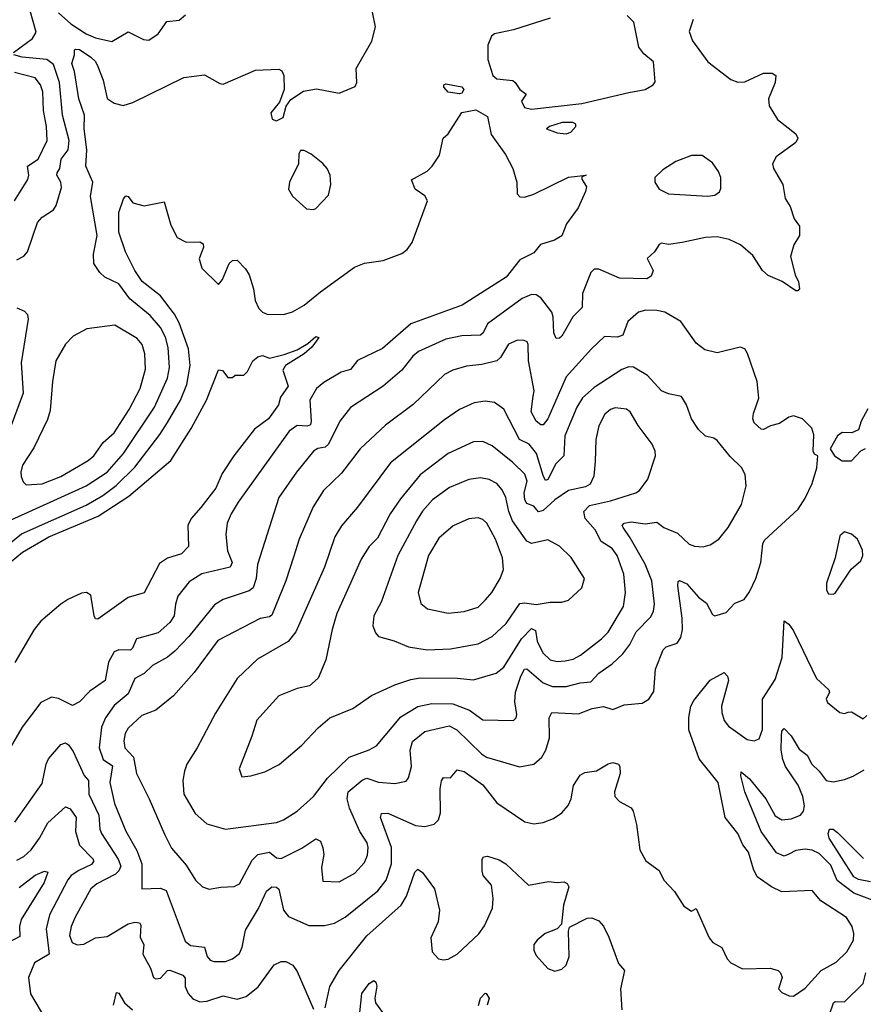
# Model space of a CAD drawing. Extents: x 1550320 to 1685906, y 509093 to 640511.
# Tile 414 of 532: x 1667228 to 1670866, y 566589 to 570836. Entities that reach past the tile are written whole.
import ezdxf

# ---------------------------------------------------------------- set-up
doc = ezdxf.new("R2010")
doc.units = 0

msp = doc.modelspace()

# ---------------------------------------------------------------- linework, layer by layer
at = {"layer": '0CON20XD'}
for points in [[(1667175, 568671.4), (1667513.8, 568826.1), (1667604.7, 568885), (1667674.7, 568965), (1667808.9, 569165), (1667865, 569290), (1667874, 569336), (1667867.4, 569422.6), (1667856.1, 569466.1), (1667835, 569508.8), (1667790.1, 569560.1), (1667702.5, 569632.5), (1667655, 569697.5), (1667595, 569725.6), (1667573.3, 569745), (1667547.5, 569785), (1667545.4, 569825), (1667562, 569905), (1667533.4, 570073.4), (1667543.6, 570135), (1667512.7, 570205), (1667517.8, 570275), (1667505.2, 570364.8), (1667507.4, 570425), (1667482.1, 570495), (1667463.4, 570613.4), (1667452, 570648), (1667464.4, 570685), (1667464.4, 570705.6), (1667470.3, 570709.7), (1667485, 570707.1), (1667535.2, 570675.2), (1667555, 570655.4), (1667565, 570634.3), (1667587.9, 570575), (1667605, 570496.7), (1667635, 570476.1), (1667674.4, 570465.6), (1667715, 570478.9), (1667935, 570587.5), (1668025, 570598.8), (1668090.5, 570560.5), (1668105, 570558.8), (1668245, 570618.8), (1668345, 570622.5), (1668357.5, 570615), (1668366.7, 570595), (1668368.8, 570535), (1668348.8, 570481.2), (1668311.2, 570435), (1668317, 570407), (1668335, 570400), (1668363.3, 570415), (1668376.2, 570463.8), (1668397.5, 570492.5), (1668451.8, 570528.2), (1668508.3, 570538.3), (1668605, 570520), (1668675, 570547.5), (1668682, 570565), (1668678.1, 570625), (1668745.7, 570744.3), (1668762.6, 570805), (1668748.6, 570868.6)], [(1667201.4, 570695), (1667282.7, 570755), (1667298.2, 570781.8), (1667273.6, 570875)], [(1667395.4, 570865.4), (1667448.7, 570818.7), (1667515, 570775.8), (1667555, 570757.8), (1667625, 570742.7), (1667695, 570784.4), (1667761.1, 570751.1), (1667785, 570748.5), (1667825, 570775.6), (1667861.8, 570828.2), (1667915, 570834.5), (1667942.2, 570857.8)], [(1669515, 570842.9), (1669357.2, 570792.8), (1669274.9, 570775.1), (1669261.7, 570765), (1669246.2, 570726.2), (1669246, 570665), (1669268.7, 570595), (1669285, 570581.4), (1669353.8, 570573.8), (1669365, 570566), (1669385, 570535.8), (1669412.5, 570515), (1669391.9, 570485), (1669405, 570457.5), (1669435, 570450.9), (1669652.5, 570475), (1669855, 570522.9), (1669925.7, 570535), (1669960, 570555), (1669968, 570568), (1669961.2, 570655), (1669918.9, 570688.9), (1669897.7, 570717.7), (1669876.5, 570825), (1669848, 570855)], [(1670132.7, 570837.3), (1670114.3, 570785), (1670129.6, 570745), (1670195, 570654.6), (1670295, 570578.9), (1670325, 570566.9), (1670355, 570568.1), (1670435, 570605.4), (1670472.5, 570605), (1670488, 570595), (1670485.8, 570565.8), (1670457.5, 570495), (1670459.5, 570465), (1670495.7, 570405), (1670575, 570343.8), (1670584, 570325), (1670575, 570306.2), (1670490, 570245), (1670474.2, 570215), (1670478.8, 570195), (1670518, 570125), (1670528.8, 570065), (1670550.3, 570030.3), (1670567.1, 569977.1), (1670590, 569945), (1670590, 569905), (1670566.2, 569865), (1670552, 569815), (1670572.5, 569735), (1670586, 569705), (1670590, 569675), (1670583, 569667), (1670575, 569666.7), (1670516.4, 569706.4), (1670455, 569732.2), (1670431.2, 569755), (1670389.6, 569819.6), (1670335.6, 569865.6), (1670287.6, 569887.6), (1670235, 569899.3), (1670185, 569896.8), (1670084.6, 569874.6), (1670025, 569867.1), (1669995, 569872.9), (1669985, 569867.1), (1669965.4, 569834.6), (1669934.2, 569805.8), (1669959.2, 569755), (1669950.3, 569729.7), (1669931.7, 569718.3), (1669815, 569720.9), (1669725, 569759.4), (1669705, 569760), (1669690, 569745), (1669654.7, 569655.3), (1669654, 569595), (1669613.6, 569555), (1669565, 569470.8), (1669555, 569462), (1669541.4, 569461.4), (1669531.2, 569485), (1669528.8, 569555), (1669522.8, 569575), (1669475, 569636.7), (1669455, 569649.6), (1669435, 569651.5), (1669395, 569632.9), (1669245.7, 569524.3), (1669226.7, 569485), (1669215, 569475.4), (1669135, 569473.2), (1669065, 569457.5), (1668948.1, 569405), (1668922.7, 569385), (1668875.5, 569325), (1668795.3, 569254.7), (1668655, 569162.9), (1668608.5, 569105), (1668560, 569005), (1668545, 568992.9), (1668513.4, 568986.6), (1668494.5, 568975), (1668421.2, 568885), (1668345.5, 568775), (1668253.4, 568486.6), (1668247, 568425), (1668234.8, 568385.2), (1668217.1, 568372.9), (1668105.3, 568334.7), (1668067.6, 568312.4), (1667957.5, 568175), (1667897.1, 568112.9), (1667865, 568086.3), (1667800, 568050), (1667764.4, 568015.6), (1667725, 567993.8), (1667695, 567927.5), (1667635, 567878.2), (1667597.1, 567825), (1667581.2, 567785), (1667570, 567695), (1667587.7, 567645), (1667627.5, 567617.5), (1667616.3, 567545), (1667636.8, 567455), (1667686.1, 567336.1), (1667732.7, 567252.7), (1667754.2, 567195), (1667755, 567086.7), (1667835, 567090), (1667860.1, 567080.1), (1667941.9, 566861.9), (1667965, 566842.7), (1668025, 566835.6), (1668035.5, 566795), (1668049.5, 566779.5), (1668065, 566773.6), (1668115, 566773.6), (1668145, 566785.5), (1668175, 566808.6), (1668187.1, 566835), (1668201.2, 566908.8), (1668257.7, 567002.3), (1668292.4, 567077.6), (1668315, 567095.6), (1668335, 567094.2), (1668345.4, 567085.4), (1668365.8, 566995), (1668387.5, 566967.5), (1668475, 566929.1), (1668541.8, 566928.2), (1668585, 566938.8), (1668631.1, 566965), (1668772.1, 567077.9), (1668808.8, 567125), (1668830.9, 567195), (1668831, 567265), (1668783.8, 567395), (1668787.6, 567412.4), (1668815, 567413.2), (1668935, 567360.3), (1668975, 567355.5), (1669014.6, 567365.4), (1669034.3, 567385), (1669042.7, 567415), (1669041.6, 567518.4), (1669046.6, 567553.4), (1669055, 567567.5), (1669085, 567566), (1669115, 567600.8), (1669145, 567592.5), (1669225.2, 567535.2), (1669285, 567457.5), (1669405.5, 567375.5), (1669445, 567367.5), (1669485, 567373.3), (1669529.6, 567390.4), (1669565, 567414.2), (1669593.4, 567446.6), (1669605.4, 567475), (1669616.6, 567533.4), (1669645, 567578), (1669665, 567589.2), (1669715, 567595.7), (1669765, 567626.9), (1669785, 567631.4), (1669810, 567625), (1669816, 567615), (1669817.5, 567585), (1669793.1, 567505), (1669793.8, 567485), (1669815, 567464.4), (1669865, 567436), (1669872.7, 567422.7), (1669887.1, 567365), (1669902.5, 567255), (1669928.3, 567208.3), (1669985, 567166.2), (1670006.2, 567125), (1670051.2, 567075), (1670091.7, 567011.7), (1670125, 566990), (1670145, 567002.5), (1670201.2, 566875), (1670216.7, 566855), (1670255, 566833.3), (1670279.2, 566785), (1670295, 566767.5), (1670345, 566742.5), (1670464.5, 566744.5), (1670498.8, 566735), (1670509.2, 566725), (1670515.8, 566705), (1670500, 566655), (1670515, 566640), (1670545.9, 566625.9), (1670565, 566624.4), (1670615, 566658.6), (1670683.5, 566735), (1670748.7, 566771.3), (1670794.4, 566815), (1670823.8, 566865), (1670825.4, 566895), (1670817.9, 566925), (1670793, 566963), (1670682.9, 567035), (1670645, 567079.2), (1670515, 567074.5), (1670470, 567095), (1670408.2, 567138.2), (1670391.9, 567171.9), (1670370.6, 567245), (1670346.7, 567276.7), (1670324.2, 567325), (1670269.4, 567395), (1670240, 567545), (1670157.7, 567647.7), (1670112.6, 567772.6), (1670113.5, 567826.5), (1670121.9, 567875), (1670135, 567900), (1670205, 567987.1), (1670265, 568020), (1670280, 568005), (1670284, 567985), (1670254.7, 567875), (1670255, 567847.5), (1670265, 567812.5), (1670285, 567788.9), (1670365, 567730.6), (1670395, 567725.6), (1670416.1, 567733.9), (1670431.1, 567775), (1670430.9, 567905), (1670485, 567990), (1670515.2, 568084.8), (1670525, 568242.5), (1670545, 568228.8), (1670565, 568200), (1670663.8, 567995), (1670716.7, 567945), (1670720, 567935), (1670706.2, 567905), (1670710.9, 567890.9), (1670765, 567848), (1670785, 567843.3), (1670800.5, 567849.5), (1670815, 567851.2), (1670865, 567820), (1670881.2, 567835)], [(1667215, 569800.8), (1667245, 569815.6), (1667261.8, 569835), (1667305, 569961.4), (1667325, 569984.4), (1667373.3, 570016.7), (1667384.6, 570035.4), (1667408.1, 570111.9), (1667405.3, 570135), (1667387.9, 570165), (1667389.6, 570175), (1667400.5, 570195), (1667407.2, 570235), (1667436.2, 570275), (1667441.2, 570315), (1667412.7, 570425), (1667399.1, 570565), (1667373.1, 570643.1), (1667345, 570664.8), (1667238.8, 570675), (1667202.5, 570685)], [(1667205.7, 570054.3), (1667263.2, 570146.8), (1667267.2, 570165), (1667261.2, 570205), (1667307.2, 570235), (1667346.9, 570315), (1667343.8, 570375), (1667330.6, 570445), (1667327.4, 570525), (1667317.6, 570555), (1667294.3, 570585), (1667205, 570608)], [(1669125, 570516), (1669075, 570524.2), (1669057.5, 570545), (1669057.5, 570555), (1669065, 570560), (1669135, 570546.7), (1669143.3, 570535), (1669135, 570520), (1669125, 570516)], [(1667173, 568567), (1667235, 568618), (1667515, 568742.7), (1667586.1, 568783.9), (1667643.7, 568826.3), (1667723.8, 568906.2), (1667832.8, 569047.2), (1667865, 569098.2), (1667921.9, 569195), (1667947.9, 569262.1), (1667962.2, 569345), (1667955, 569415.8), (1667915, 569529.1), (1667895, 569566), (1667835, 569644.7), (1667756.3, 569706.3), (1667724.3, 569755), (1667684.6, 569835), (1667655, 569920), (1667655.8, 570005), (1667675, 570063.3), (1667685, 570076), (1667695, 570074), (1667715, 570046.2), (1667765, 570033.8), (1667850.7, 570050.7), (1667880.1, 569950.1), (1667906.9, 569896.9), (1667945, 569876.2), (1668005, 569878.2), (1668019.1, 569869.1), (1668020.6, 569855), (1668001.2, 569805), (1668013.8, 569765), (1668085, 569694), (1668101.9, 569715), (1668130.8, 569785), (1668145, 569797.5), (1668165, 569798.8), (1668201.7, 569761.7), (1668217.5, 569735), (1668235.6, 569675), (1668242.5, 569625), (1668259.7, 569589.7), (1668275, 569574.2), (1668295, 569565.6), (1668365, 569564.5), (1668404.6, 569575.4), (1668455, 569604.4), (1668525, 569662.9), (1668671.7, 569768.3), (1668715, 569785.8), (1668795, 569797.1), (1668875, 569828.1), (1668899.2, 569845), (1668920, 569875), (1668986.2, 570055), (1668975, 570076.7), (1668933.3, 570105), (1668917.5, 570145), (1668985, 570183.3), (1669005.8, 570204.2), (1669037.7, 570252.3), (1669054.1, 570325.9), (1669075, 570343.3), (1669134.2, 570435.8), (1669195, 570447.5), (1669245, 570418.8), (1669260.9, 570340.9), (1669322.5, 570255), (1669354.4, 570195), (1669371.1, 570135), (1669373.3, 570085), (1669385, 570071.9), (1669405, 570070.9), (1669445, 570083.1), (1669595, 570156.5), (1669670, 570165), (1669651.7, 570158.3), (1669651.2, 570148.8), (1669672.5, 570115), (1669667.5, 570095), (1669636.7, 570025), (1669586, 569955), (1669565.7, 569904.3), (1669534.4, 569885.6), (1669474.2, 569865.8), (1669445, 569831.2), (1669385, 569800), (1669325.5, 569725), (1669135.3, 569604.7), (1668915, 569524.2), (1668791.8, 569418.2), (1668685, 569366.1), (1668655, 569327.9), (1668614.5, 569315.5), (1668538.7, 569271.3), (1668507.2, 569245), (1668478.8, 569195), (1668485.3, 569105), (1668481.6, 569088.4), (1668467.4, 569082.6), (1668425, 569085.3), (1668389.4, 569060.6), (1668169.3, 568755), (1668140, 568705), (1668122.3, 568665), (1668116.9, 568615), (1668124.1, 568545), (1668143.4, 568495), (1668135.8, 568474.2), (1668013.6, 568446.4), (1667959, 568411), (1667910.1, 568349.9), (1667899.1, 568315), (1667893.8, 568265), (1667875, 568236.5), (1667825, 568191.2), (1667731.4, 568165), (1667714.7, 568125.3), (1667705, 568116.2), (1667655, 568117.6), (1667635, 568108.8), (1667610.3, 568065), (1667596.5, 567985), (1667530.6, 567939.4), (1667485, 567894.3), (1667455, 567878), (1667395, 567908), (1667365, 567914), (1667319.4, 567890.6), (1667239.1, 567785), (1667156.7, 567643.3)], [(1669585, 570343.3), (1669605, 570351.1), (1669625.5, 570375), (1669625.5, 570385.5), (1669612.6, 570392.6), (1669567.3, 570392.7), (1669512.5, 570375), (1669500, 570365), (1669545, 570348.1), (1669585, 570343.3)], [(1668495, 570017.5), (1668505, 570022.5), (1668560, 570080), (1668570, 570125), (1668566.5, 570165), (1668553.5, 570195), (1668535, 570215.6), (1668485, 570256.2), (1668455, 570272.5), (1668438.3, 570271.7), (1668431.7, 570258.3), (1668430, 570215), (1668390.8, 570135), (1668387.5, 570105), (1668403.8, 570075), (1668465, 570020), (1668495, 570017.5)], [(1670195, 570074.6), (1670225, 570078.9), (1670246.2, 570093.8), (1670251.8, 570108.2), (1670251.3, 570155), (1670241.3, 570181.3), (1670215, 570219.5), (1670170.5, 570250.5), (1670125, 570250), (1670057.5, 570225), (1670000.8, 570189.2), (1669966, 570155), (1669966, 570135), (1669985.5, 570105.5), (1670025, 570084.4), (1670195, 570074.6)], [(1667215, 569593.1), (1667249.1, 569579.1), (1667260.8, 569565), (1667264.4, 569545), (1667234.6, 569355.4), (1667242.8, 569225), (1667186, 569074)], [(1668045, 567085.7), (1668095, 567094.4), (1668152.4, 567097.6), (1668175, 567108.6), (1668229.8, 567210.2), (1668255, 567234.7), (1668305, 567244.6), (1668335, 567221.1), (1668355, 567218.5), (1668445, 567261.9), (1668505, 567303.1), (1668525, 567291.9), (1668535.5, 567264.5), (1668538.8, 567235), (1668529.4, 567179.4), (1668535, 567120), (1668605, 567116.9), (1668672.9, 567155), (1668715, 567200.8), (1668728, 567232), (1668731.1, 567265), (1668726.1, 567285), (1668694.7, 567334.8), (1668650.3, 567435), (1668640.2, 567475), (1668644.7, 567505), (1668705, 567555.9), (1668725, 567564.7), (1668775, 567547.2), (1668845, 567541.1), (1668895, 567551.4), (1668904.6, 567565.4), (1668917.6, 567615), (1668911.4, 567685), (1668922.3, 567722.3), (1668974.2, 567765.8), (1669080.1, 567790.1), (1669113.1, 567773.1), (1669219.4, 567669.4), (1669240.8, 567655), (1669383, 567613), (1669445, 567624.4), (1669479.4, 567655), (1669496.4, 567685), (1669512, 567738), (1669510.4, 567825), (1669522.9, 567847.1), (1669638, 567842), (1669696.7, 567865), (1669745, 567873.3), (1669785, 567860), (1669835, 567880.8), (1669912.1, 567887.9), (1669940.8, 567905), (1669962.4, 567937.6), (1669969.2, 568035), (1670002.7, 568117.3), (1670015, 568131.5), (1670063.6, 568146.4), (1670079.1, 568170.9), (1670086.7, 568205), (1670084.1, 568255), (1670065.5, 568394.5), (1670067.3, 568412.7), (1670073.2, 568416.8), (1670105, 568402.2), (1670155, 568344.5), (1670188.9, 568318.9), (1670215, 568270.8), (1670225, 568264.3), (1670275, 568278.8), (1670311.4, 568318.6), (1670352.2, 568335), (1670375, 568368.1), (1670401.6, 568425), (1670423.3, 568495), (1670432.3, 568575), (1670439.5, 568590.5), (1670584.6, 568725.4), (1670615, 568772), (1670644.5, 568835), (1670665, 568902.5), (1670670, 568955), (1670655, 568962.5), (1670650, 568975), (1670652.5, 569045), (1670644.2, 569074.2), (1670603.3, 569115), (1670565, 569128), (1670545, 569122), (1670505, 569094), (1670465, 569084.2), (1670435, 569068.6), (1670425, 569070), (1670395, 569096.7), (1670388.6, 569115), (1670392.5, 569137.5), (1670415.7, 569204.3), (1670408.5, 569275), (1670366.9, 569396.9), (1670355, 569416.2), (1670335, 569424), (1670235, 569398.8), (1670182.6, 569412.6), (1670145, 569441.5), (1670078.8, 569535), (1670009.2, 569575), (1669975, 569581.5), (1669927.5, 569582.5), (1669895.6, 569574.4), (1669850, 569535), (1669828.9, 569475), (1669805, 569466.2), (1669750.2, 569469.8), (1669693.7, 569416.3), (1669584.5, 569295), (1669505, 569114.3), (1669485, 569088.6), (1669475, 569088.9), (1669455, 569104.5), (1669433, 569145), (1669442.6, 569212.6), (1669447, 569235), (1669421.8, 569365), (1669420, 569435), (1669416.1, 569446.1), (1669402.8, 569452.8), (1669375, 569453.8), (1669335, 569436.4), (1669301.3, 569378.7), (1669285, 569364.5), (1669221.2, 569348.8), (1669155, 569341.2), (1669096.1, 569323.9), (1669059.4, 569305), (1668925, 569176.9), (1668805, 569087.3), (1668696.7, 568985), (1668615, 568880), (1668537.5, 568805), (1668493.1, 568735), (1668432.7, 568595), (1668407.8, 568517.8), (1668375.9, 568415), (1668315, 568267.1), (1668305, 568260), (1668265, 568253.1), (1668081.5, 568158.5), (1667979.9, 568020.1), (1667890.5, 567919.5), (1667815, 567857.5), (1667755, 567834.3), (1667695, 567779.4), (1667682.4, 567757.6), (1667677.5, 567725), (1667681.3, 567695), (1667718, 567655), (1667731.2, 567585), (1667786.4, 567475), (1667852.1, 567322.1), (1667882, 567262), (1667945, 567188.8), (1667985.8, 567125), (1668015.6, 567095.6), (1668045, 567085.7)], [(1667255, 568829.4), (1667325, 568834.7), (1667405, 568865.3), (1667522.7, 568935), (1667546.8, 568955), (1667588.3, 569011.7), (1667635, 569054.6), (1667700.5, 569155), (1667746.8, 569245), (1667770.9, 569329.1), (1667767.8, 569395), (1667755.2, 569435.2), (1667735, 569460.9), (1667637.9, 569517.9), (1667518, 569502), (1667458.3, 569471.7), (1667425, 569436), (1667383.8, 569365), (1667368.9, 569275), (1667359.6, 569150.4), (1667348, 569112), (1667289.2, 568989.2), (1667240.4, 568915), (1667232.1, 568885), (1667233.5, 568865), (1667242.2, 568842.2), (1667255, 568829.4)], [(1667191.5, 568498.5), (1667240.2, 568539.8), (1667353.8, 568605), (1667565.7, 568694.3), (1667699, 568781), (1667880, 568935), (1667967.2, 569072.8), (1668033.5, 569195), (1668085, 569325.8), (1668103, 569323), (1668125, 569293.3), (1668145, 569292.5), (1668157, 569303), (1668195, 569302.5), (1668210.8, 569319.2), (1668232.5, 569365), (1668255, 569382.5), (1668275, 569387.5), (1668305, 569376.7), (1668368, 569392), (1668425, 569411.4), (1668470.4, 569439.6), (1668505, 569470), (1668517.1, 569465), (1668486.9, 569423.1), (1668455, 569394.2), (1668374, 569345), (1668362.5, 569325), (1668385.8, 569255), (1668352.7, 569207.3), (1668343.5, 569175), (1668300.4, 569115), (1668240.7, 569069.3), (1668151.6, 568955), (1668101.1, 568878.9), (1668073.9, 568815), (1668008.3, 568731.7), (1667966.9, 568685), (1667952.9, 568655), (1667955, 568564), (1667925, 568532.5), (1667865, 568512.7), (1667830.1, 568489.9), (1667765, 568364.4), (1667695, 568344.3), (1667565, 568250), (1667555, 568251.2), (1667548.9, 568265), (1667535, 568353.8), (1667515.5, 568365.5), (1667495, 568361.9), (1667435, 568335.6), (1667405, 568315.6), (1667318.5, 568241.5), (1667289.5, 568205), (1667206.1, 568063.9)], [(1668115, 567344.5), (1668335, 567373.8), (1668365.3, 567384.7), (1668425, 567421.8), (1668495.3, 567484.7), (1668555.4, 567565), (1668648.5, 567655), (1668735, 567686.9), (1668765.8, 567704.2), (1668871.5, 567828.5), (1668945, 567873.1), (1669005, 567886.4), (1669095, 567885.7), (1669167, 567857), (1669225, 567816.2), (1669356.7, 567813.3), (1669368, 567825), (1669371.2, 567838.8), (1669363.4, 567893.4), (1669366.2, 567935), (1669388.6, 568005), (1669405, 568034.4), (1669415, 568035.5), (1669485, 567975.3), (1669525, 567960.2), (1669585, 567959.8), (1669645, 567975.8), (1669690.5, 567979.5), (1669725, 568017.8), (1669782.5, 568057.5), (1669828.9, 568101.1), (1669859.4, 568140.6), (1669886.1, 568195), (1669949.8, 568260.2), (1669961.3, 568285), (1669965.9, 568315), (1669954.2, 568415), (1669925, 568487.5), (1669861, 568601), (1669829.6, 568645), (1669825.6, 568655), (1669834, 568665), (1669865, 568670.3), (1669925, 568661.8), (1669975, 568668.9), (1670006, 568645), (1670065, 568621.5), (1670115, 568574.5), (1670137.5, 568565), (1670175, 568562.9), (1670205, 568570.8), (1670242, 568595), (1670283.1, 568645), (1670309.1, 568690.9), (1670340, 568745), (1670360, 568825), (1670355.8, 568875), (1670340.8, 568905), (1670291.8, 568951.8), (1670235, 569021.2), (1670221.7, 569031.7), (1670185, 569040), (1670155, 569068.6), (1670124.5, 569115), (1670103.5, 569175), (1670081.2, 569211.2), (1670025, 569221.8), (1669995, 569234.6), (1669935, 569301.2), (1669875, 569336.8), (1669855, 569338.5), (1669825, 569327.7), (1669705, 569249.3), (1669655, 569204.5), (1669630.8, 569165), (1669578.3, 569041.7), (1669574, 568955), (1669539.1, 568920.9), (1669505, 568852.2), (1669495, 568848.6), (1669485, 568870), (1669456, 568965), (1669425.4, 569005), (1669382.4, 569025), (1669315.8, 569155.8), (1669275, 569184.5), (1669235, 569190.8), (1669187.1, 569182.9), (1669124.7, 569155.3), (1669059.9, 569110.1), (1668826.5, 568925), (1668685, 568732.9), (1668615, 568652.9), (1668586.2, 568605), (1668541.8, 568475), (1668417.9, 568195), (1668385, 568154.5), (1668252.7, 568077.3), (1668165.9, 567994.1), (1668072.7, 567845), (1667993.5, 567695), (1667949.1, 567625), (1667938.2, 567595), (1667931.1, 567555), (1667935.9, 567495.9), (1667985, 567412.5), (1668035, 567367.1), (1668115, 567344.5)], [(1668185, 567570), (1668225, 567574.3), (1668285, 567591.9), (1668346.3, 567623.7), (1668445, 567707.1), (1668515, 567781.4), (1668565, 567824.2), (1668665, 567864.4), (1668745, 567921.5), (1668845, 567967.7), (1668915, 567990.7), (1668955, 567996.5), (1669115, 567995.9), (1669185, 567988.5), (1669282.2, 568017.8), (1669315, 568042.5), (1669391, 568165), (1669435, 568209.3), (1669451.6, 568201.6), (1669459.6, 568155), (1669484.1, 568105), (1669514.8, 568074.8), (1669545, 568067.6), (1669579.9, 568070.1), (1669615, 568078), (1669646.5, 568095), (1669737.3, 568165), (1669765.7, 568194.3), (1669831.3, 568305), (1669840.7, 568365), (1669832.4, 568445), (1669803.6, 568525), (1669782.1, 568555), (1669735.5, 568585.5), (1669708.9, 568635), (1669666.4, 568685), (1669660.5, 568715), (1669685, 568740.7), (1669775, 568761.2), (1669885, 568794.7), (1669901.1, 568805), (1669936.3, 568853.6), (1669968.9, 568955), (1669967.8, 568975), (1669955.5, 569005), (1669894.5, 569085), (1669860, 569145), (1669845, 569156.5), (1669795, 569161.8), (1669775, 569154.5), (1669751.5, 569135), (1669725.3, 569084.7), (1669712.1, 569025), (1669709.8, 568929.8), (1669703.1, 568866.9), (1669687.3, 568832.7), (1669668.2, 568821.8), (1669594.7, 568805.3), (1669535, 568765.3), (1669485, 568718.9), (1669465, 568712.7), (1669445, 568737.6), (1669415, 568749.7), (1669405.7, 568765), (1669403.7, 568795), (1669416.5, 568845), (1669406.2, 568876.2), (1669355, 568926.7), (1669265, 568998.5), (1669225, 569017.1), (1669185, 569015.4), (1669075.8, 568965), (1668955, 568873.2), (1668870.1, 568769.9), (1668825.5, 568704.5), (1668770.3, 568599.8), (1668735, 568563.3), (1668700.5, 568509.5), (1668653.9, 568405), (1668596, 568275), (1668574.7, 568205), (1668547.8, 568075), (1668514.4, 567995.6), (1668477.5, 567962.5), (1668425, 567951.5), (1668345, 567919.4), (1668250.6, 567815), (1668229.4, 567745), (1668173.8, 567605), (1668185, 567570)], [(1670885, 569157.5), (1670857.1, 569105), (1670845, 569067.5), (1670816.1, 569053.9), (1670775, 569056.2), (1670755, 569041.2), (1670723.3, 568985), (1670742, 568955), (1670775, 568933.3), (1670815, 568933.3), (1670855, 568976.2), (1670875, 568986.2)], [(1668985, 568118), (1669085, 568122.7), (1669205, 568143.9), (1669265.2, 568174.8), (1669325, 568230.9), (1669385, 568318), (1669405, 568321.2), (1669455, 568314.1), (1669515, 568323.1), (1669565, 568322.9), (1669595, 568332.5), (1669652, 568385), (1669664, 568425), (1669606.6, 568516.6), (1669555, 568565.6), (1669505, 568591.9), (1669435, 568577.2), (1669415, 568586.2), (1669353.3, 568675), (1669337.2, 568715), (1669323.8, 568775), (1669307.8, 568807.8), (1669285, 568835.4), (1669252.9, 568852.9), (1669215, 568860), (1669165, 568853.1), (1669081.5, 568818.5), (1669007.9, 568765), (1668965, 568716.7), (1668938.7, 568675), (1668858.7, 568525), (1668786.1, 568323.9), (1668754.4, 568265), (1668750.9, 568220.9), (1668761.7, 568191.7), (1668775, 568176.2), (1668842.7, 568157.3), (1668905, 568130.7), (1668985, 568118)], [(1669075, 568275.5), (1669145, 568283.8), (1669205, 568302.7), (1669236.7, 568333.3), (1669264.2, 568365.8), (1669299.5, 568425), (1669313.6, 568465), (1669309.6, 568515), (1669280, 568595), (1669241.9, 568665), (1669225, 568680), (1669205, 568686.9), (1669165, 568683.5), (1669097.3, 568652.7), (1669035, 568600), (1668990.4, 568525), (1668946.4, 568365), (1668957.2, 568317.2), (1668986.2, 568295), (1669075, 568275.5)], [(1670735, 568357.5), (1670745, 568362.5), (1670813.6, 568466.4), (1670855, 568502.5), (1670863.3, 568525), (1670862.5, 568547.5), (1670840, 568595), (1670815, 568616.7), (1670785, 568626.7), (1670765, 568610), (1670743.8, 568515), (1670707.5, 568405), (1670707.5, 568375), (1670715, 568360), (1670735, 568357.5)], [(1670905, 567038.2), (1670825, 567068.6), (1670753.5, 567123.5), (1670725, 567189.5), (1670675, 567238.9), (1670645, 567253.5), (1670615, 567258.7), (1670575, 567251.7), (1670545, 567236.4), (1670525, 567227.3), (1670491.7, 567241.7), (1670425.9, 567335), (1670354.3, 567505), (1670337.1, 567575), (1670338.3, 567591.7), (1670375, 567561.8), (1670445.5, 567475.5), (1670485, 567402), (1670515, 567384.8), (1670555, 567388.6), (1670594.5, 567405), (1670607.7, 567422.3), (1670612.6, 567445), (1670605.2, 567485), (1670585, 567533.8), (1670530.4, 567615), (1670518.7, 567645), (1670511.5, 567685), (1670512.4, 567745), (1670515, 567766.7), (1670525, 567778), (1670555, 567746.7), (1670589.2, 567689.2), (1670623.3, 567663.3), (1670643.8, 567625), (1670675.2, 567595.2), (1670705, 567553.6), (1670735, 567548.9), (1670785, 567558.1), (1670822.6, 567572.6), (1670869.9, 567600.1)], [(1667206.1, 567373.9), (1667325, 567540.8), (1667341.8, 567625), (1667351.8, 567648.2), (1667405, 567709.4), (1667425, 567716.9), (1667438.7, 567708.7), (1667458.8, 567678.8), (1667505.6, 567575.6), (1667523.9, 567553.9), (1667526.2, 567495), (1667569, 567405), (1667573.2, 567345), (1667580, 567325), (1667652.8, 567215), (1667663.4, 567185), (1667655.8, 567165), (1667640.2, 567149.8), (1667561, 567109), (1667535, 567087.3), (1667466.8, 566965), (1667450, 566925), (1667442.2, 566885), (1667454.5, 566855), (1667475.3, 566845.3), (1667505, 566848.7), (1667555, 566875.4), (1667605, 566881.1), (1667695, 566935.3), (1667725, 566942.9), (1667745, 566940.8), (1667750.3, 566930.3), (1667748, 566878), (1667763.5, 566845), (1667758.2, 566805), (1667791.5, 566745), (1667804.3, 566705), (1667815, 566698.1), (1667835, 566702.2), (1667865, 566734.5), (1667874.6, 566735.4), (1667931.1, 566715), (1667941.7, 566701.7), (1667941.9, 566665), (1667954.6, 566635), (1667975, 566612.5), (1668005, 566599.1), (1668035, 566602.5), (1668105, 566625.4), (1668165, 566611.5), (1668205, 566622.7), (1668255.9, 566664.1), (1668325, 566758.6), (1668355, 566774.2), (1668375, 566774.2), (1668405, 566757.1), (1668425, 566730), (1668495, 566567.5)], [(1667215, 567211.1), (1667245, 567226.6), (1667276.7, 567255), (1667312.8, 567305), (1667348.7, 567371.3), (1667425, 567441.4), (1667445, 567431.9), (1667471.2, 567395), (1667467.9, 567335), (1667485.6, 567275.6), (1667544, 567215), (1667546, 567205), (1667538.1, 567191.9), (1667483.4, 567166.6), (1667450.4, 567145), (1667435, 567126.2), (1667356.8, 566975), (1667342.1, 566915), (1667354.5, 566805), (1667291.6, 566768.4), (1667265.4, 566705), (1667275, 566634), (1667339.4, 566525)], [(1670897.3, 567117.3), (1670845, 567126.7), (1670825, 567138.6), (1670718.5, 567305), (1670714.3, 567325.7), (1670720, 567345), (1670735, 567344.2), (1670755, 567329.5), (1670867.2, 567217.2)], [(1668545, 566573.3), (1668565.8, 566665), (1668605, 566734.3), (1668725.2, 566884.8), (1668872.9, 567017.1), (1668895.2, 567054.8), (1668931.1, 567158.9), (1668945, 567172), (1668965, 567157.5), (1669016.7, 567086.7), (1669037.5, 566995), (1669031.9, 566945), (1669000.8, 566875), (1669006.2, 566815), (1669033.3, 566785), (1669055, 566780), (1669075, 566784.2), (1669115, 566805.8), (1669207.3, 566892.7), (1669232.1, 566927.9), (1669266.6, 567003.4), (1669269.6, 567045), (1669262.2, 567102.2), (1669226.7, 567145), (1669222.5, 567165), (1669222, 567215), (1669227.5, 567225), (1669245, 567227.5), (1669295, 567211.9), (1669324.2, 567195), (1669422.5, 567102.5), (1669508.3, 567118.3), (1669545, 567113.8), (1669575, 567117.5), (1669589.3, 567109.3), (1669596.2, 567095), (1669572.9, 567017.1), (1669564.3, 566935), (1669545.5, 566914.5), (1669493.8, 566895), (1669458.8, 566865), (1669445, 566847.5), (1669445, 566822.5), (1669455, 566800), (1669505, 566743.8), (1669535, 566732.5), (1669565, 566740), (1669585, 566758), (1669597.5, 566795), (1669594.2, 566905), (1669598.8, 566921.2), (1669675, 566960), (1669695, 566961.4), (1669725, 566949.2), (1669745.5, 566925.5), (1669768.9, 566878.9), (1669810.6, 566765), (1669836.2, 566735), (1669818.1, 566655), (1669823.8, 566565)], [(1667225, 567092.2), (1667295, 567145.4), (1667335, 567162.9), (1667349.4, 567159.4), (1667333.4, 567115), (1667233.8, 566955), (1667226.8, 566925), (1667228.4, 566881.6), (1667180, 566855)], [(1668684.8, 566455.2), (1668703.8, 566635), (1668735, 566679.2), (1668755, 566691.2), (1668764.2, 566684.2), (1668767.4, 566667.4), (1668759.6, 566615), (1668762.7, 566595), (1668792.8, 566552.8)], [(1670719.1, 566540.9), (1670737.5, 566595), (1670745, 566601.2), (1670785, 566599.2), (1670865, 566678.2), (1670877.1, 566725)], [(1667632.7, 566585), (1667645, 566640), (1667655, 566637.5), (1667680, 566595), (1667714.8, 566564.8)], [(1669206.5, 566583.5), (1669215, 566615.8), (1669235, 566637.5), (1669240, 566635), (1669252.5, 566615), (1669243.8, 566585)]]:
    msp.add_lwpolyline(points, dxfattribs=at)

doc.saveas('drawing.dxf')
